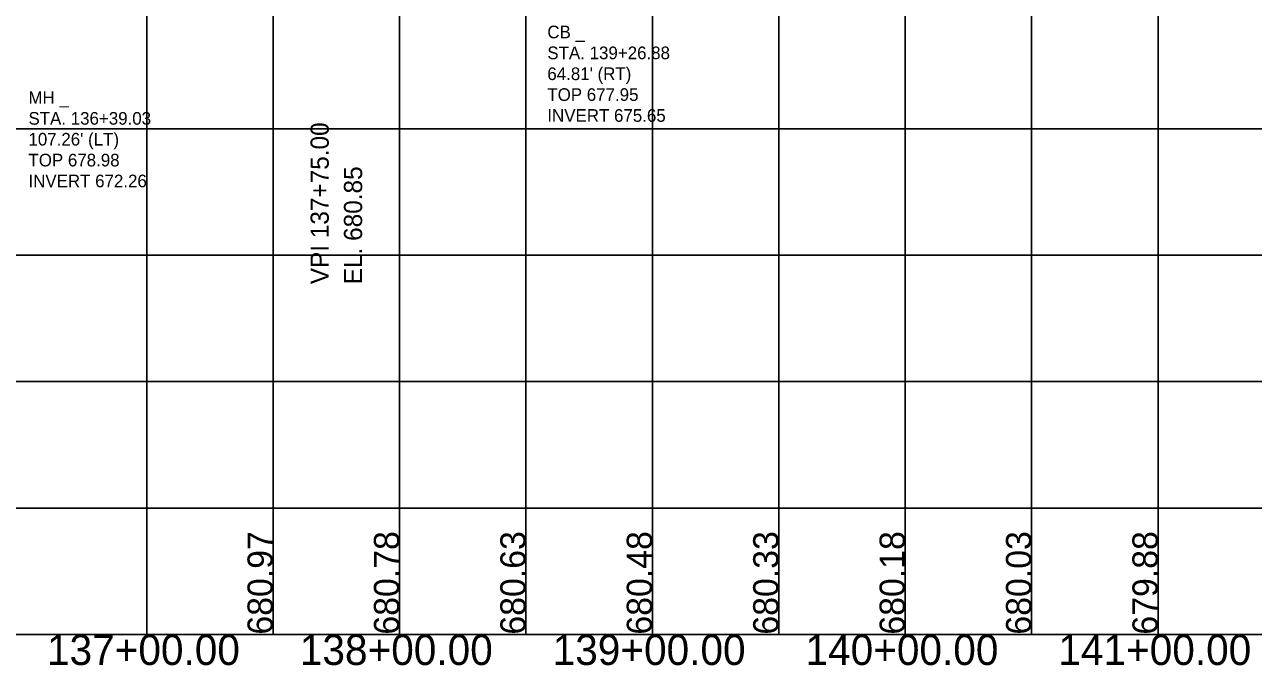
# Model space of a CAD drawing. Extents: x -7164 to 2214450, y -19642 to 253469.
# Drawn here: x 7651.7 to 8137.7, y -3012.2 to -2758.9 of the extents above; entities that cross this region are included whole.
import ezdxf

# ---------------------------------------------------------------- set-up
doc = ezdxf.new("R2010")
doc.units = 0
for name, color, linetype in [('DESIGN - PROFILE - Proposed Curve Text', 7, 'Continuous'), ('DESIGN - PROFILE - Proposed Text', 7, 'Continuous'), ('DESIGN - SCRATCH - User 1', 7, 'Continuous'), ('DESIGN - SCRATCH - User 2', 7, 'Continuous'), ('DESIGN - SHEET - Light Grid', 7, 'Continuous'), ('SURVEY - PROFILE - Drainage - Storm Sewer Text', 7, 'Continuous')]:
    doc.layers.add(name, color=color, linetype=linetype)

msp = doc.modelspace()

# ---------------------------------------------------------------- linework, layer by layer
at = {"layer": 'DESIGN - SCRATCH - User 1'}
msp.add_line((0, -3000), (12400, -3000), dxfattribs=at)
msp.add_line((0, -3000), (12400, -3000), dxfattribs=at)
at = {"layer": 'DESIGN - SHEET - Light Grid'}
for p, q in [((7700, -3000), (7700, -1000)), ((7700, -3000), (7700, -1000)), ((7750, -3000), (7750, -1000)), ((7750, -3000), (7750, -1000)), ((7800, -3000), (7800, -1000)), ((7800, -3000), (7800, -1000)), ((7850, -3000), (7850, -1000)), ((7850, -3000), (7850, -1000)), ((7900, -3000), (7900, -1000)), ((7900, -3000), (7900, -1000)), ((7950, -3000), (7950, -1000)), ((7950, -3000), (7950, -1000)), ((8000, -3000), (8000, -1000)), ((8000, -3000), (8000, -1000)), ((8050, -3000), (8050, -1000)), ((8050, -3000), (8050, -1000)), ((8100, -3000), (8100, -1000)), ((8100, -3000), (8100, -1000)), ((0, -2800), (12400, -2800)), ((0, -2800), (12400, -2800)), ((0, -2850), (12400, -2850)), ((0, -2850), (12400, -2850)), ((0, -2900), (12400, -2900)), ((0, -2900), (12400, -2900)), ((0, -2950), (12400, -2950)), ((0, -2950), (12400, -2950)), ((-1000, -3000), (11000, -3000)), ((-1000, -3000), (11000, -3000))]:
    msp.add_line(p, q, dxfattribs=at)

# ---------------------------------------------------------------- texts
at = {"layer": 'DESIGN - PROFILE - Proposed Curve Text'}
for s, p in [('VPI 137+75.00', (7772, -2861.48)), ('VPI 137+75.00', (7772, -2861.48)), ('EL. 680.85', (7785.2, -2861.48)), ('EL. 680.85', (7785.2, -2861.48))]:
    msp.add_text(s, height=7.2, rotation=90, dxfattribs=at).set_placement(p)
at = {"layer": 'DESIGN - PROFILE - Proposed Text'}
for s, p in [('680.97', (7749.86, -3000)), ('680.97', (7749.86, -3000)), ('680.78', (7799.86, -3000)), ('680.78', (7799.86, -3000)), ('680.63', (7849.86, -3000)), ('680.63', (7849.86, -3000)), ('680.48', (7899.86, -3000)), ('680.48', (7899.86, -3000)), ('680.33', (7949.86, -3000)), ('680.33', (7949.86, -3000)), ('680.18', (7999.86, -3000)), ('680.18', (7999.86, -3000)), ('680.03', (8049.86, -3000)), ('680.03', (8049.86, -3000)), ('679.88', (8099.86, -3000)), ('679.88', (8099.86, -3000))]:
    msp.add_text(s, height=10, rotation=90, dxfattribs=at).set_placement(p)
at = {"layer": 'DESIGN - SCRATCH - User 2'}
for s, p in [('137+00.00', (7660.56, -3012)), ('138+00.00', (7760.56, -3012)), ('139+00.00', (7860.56, -3012)), ('140+00.00', (7960.56, -3012)), ('141+00.00', (8060.56, -3012))]:
    msp.add_text(s, height=12, dxfattribs=at).set_placement(p)
at = {"layer": 'SURVEY - PROFILE - Drainage - Storm Sewer Text'}
for s, p in [('CB _', (7858.45, -2764.28)), ('CB _', (7858.45, -2764.28)), ('STA. 139+26.88', (7858.45, -2772.53)), ('STA. 139+26.88', (7858.45, -2772.53)), ("64.81' (RT)", (7858.45, -2780.78)), ("64.81' (RT)", (7858.45, -2780.78)), ('TOP 677.95', (7858.45, -2789.03)), ('TOP 677.95', (7858.45, -2789.03)), ('MH _', (7653.22, -2790.17)), ('MH _', (7653.22, -2790.17)), ('STA. 136+39.03', (7653.22, -2798.42)), ('STA. 136+39.03', (7653.22, -2798.42)), ('INVERT 675.65', (7858.45, -2797.28)), ('INVERT 675.65', (7858.45, -2797.28)), ("107.26' (LT)", (7653.22, -2806.67)), ("107.26' (LT)", (7653.22, -2806.67)), ('TOP 678.98', (7653.22, -2814.92)), ('TOP 678.98', (7653.22, -2814.92)), ('INVERT 672.26', (7653.22, -2823.17)), ('INVERT 672.26', (7653.22, -2823.17))]:
    msp.add_text(s, height=5, dxfattribs=at).set_placement(p)

doc.saveas('drawing.dxf')
